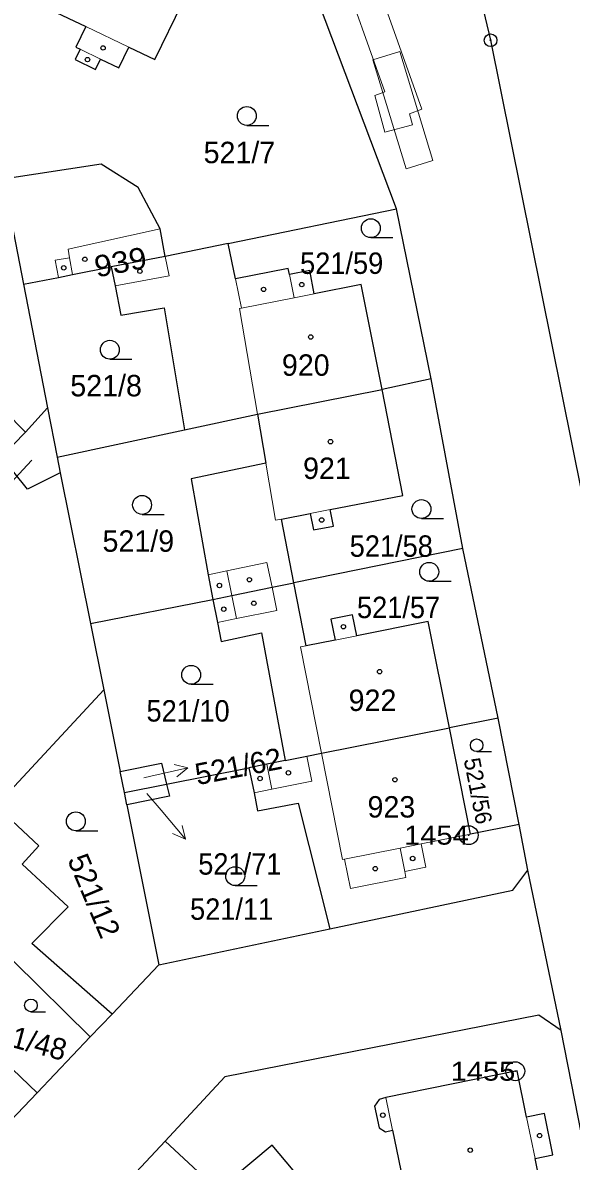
# Model space of a CAD drawing. Extents: x -679733 to -673243, y -1075091 to -1066557.
# Drawn here: x -675839.2 to -675795.7, y -1071692.3 to -1071602 of the extents above; entities that cross this region are included whole.
import ezdxf
from ezdxf.enums import TextEntityAlignment as Align

# ---------------------------------------------------------------- set-up
doc = ezdxf.new("R2010")
doc.units = 0
doc.header["$LTSCALE"] = 0.68
for name, color, linetype, lineweight in [('1', 7, 'Continuous', 25), ('13', 7, 'Continuous', 13), ('3', 7, 'Continuous', 25), ('4', 7, 'Continuous', 13), ('5', 7, 'Continuous', 25), ('7', 7, 'Continuous', 13), ('8', 7, 'Continuous', 25)]:
    doc.layers.add(name, color=color, linetype=linetype, lineweight=lineweight)
doc.layers.add('2', color=7, linetype='Continuous')

msp = doc.modelspace()

# ---------------------------------------------------------------- linework, layer by layer
at = {"layer": '1'}
for p, q in [((-675822.9, -1071619.49), (-675809.53, -1071616.74)), ((-675806.79, -1071630.23), (-675810.68, -1071631.09)), ((-675840.91, -1071636.43), (-675839.01, -1071634.47)), ((-675836.49, -1071636.46), (-675826.37, -1071634.28)), ((-675833.84, -1071649.66), (-675824.13, -1071647.74)), ((-675832.79, -1071654.92), (-675841.35, -1071664.14)), ((-675801.46, -1071657.17), (-675805.33, -1071657.94)), ((-675827.8, -1071662.4), (-675821.25, -1071661.1)), ((-675831.15, -1071663.07), (-675827.8, -1071662.4)), ((-675796.44, -1071681.97), (-675799.09, -1071669.23)), ((-675832.13, -1071680.67), (-675828.4, -1071676.75)), ((-675833.86, -1071682.48), (-675832.13, -1071680.67)), ((-675838.08, -1071686.91), (-675833.86, -1071682.48)), ((-675793.62, -1071696.4), (-675796.44, -1071681.97))]:
    msp.add_line(p, q, dxfattribs=at)
for points in [[(-675814.99, -1071556.47), (-675814.98, -1071557.6), (-675808.08, -1071578.16), (-675802.06, -1071603.35), (-675790.75, -1071659.46), (-675779.94, -1071713.34), (-675771.38, -1071755.76), (-675762.14, -1071796.42), (-675752.49, -1071841.88)], [(-675809.53, -1071616.74), (-675816.7, -1071597.7), (-675818.99, -1071592.52)], [(-675838.41, -1071600.27), (-675834.22, -1071602.27), (-675835, -1071603.91), (-675834.66, -1071604.07), (-675835.06, -1071604.89), (-675833.43, -1071605.67), (-675833.04, -1071604.85), (-675831.58, -1071605.55), (-675830.8, -1071603.9), (-675828.74, -1071604.89), (-675826.52, -1071600.37)], [(-675827.9, -1071620.52), (-675828.31, -1071618.32), (-675830.05, -1071615.03), (-675832.98, -1071613.18), (-675840.78, -1071614.39), (-675839.16, -1071622.71)], [(-675804.27, -1071643.7), (-675806.79, -1071630.23), (-675809.53, -1071616.74)], [(-675822.9, -1071619.49), (-675827.9, -1071620.52), (-675832.19, -1071621.34)], [(-675810.68, -1071631.09), (-675812.33, -1071622.75), (-675816.06, -1071623.49), (-675816.43, -1071621.63), (-675818.03, -1071621.95), (-675818.13, -1071621.46), (-675822.32, -1071622.29), (-675822.9, -1071619.49)], [(-675839.16, -1071622.71), (-675836.39, -1071622.18), (-675835.26, -1071621.96), (-675832.19, -1071621.34)], [(-675832.19, -1071621.34), (-675831.88, -1071622.86), (-675831.42, -1071625.17), (-675827.98, -1071624.59), (-675826.37, -1071634.28), (-675820.58, -1071633.03), (-675810.68, -1071631.09)], [(-675839.16, -1071622.71), (-675837.26, -1071632.53), (-675836.49, -1071636.46)], [(-675848.96, -1071624.39), (-675839.01, -1071634.47), (-675837.26, -1071632.53)], [(-675817.68, -1071646.43), (-675818.66, -1071641.36), (-675816.38, -1071640.91), (-675816.12, -1071642.23), (-675814.53, -1071641.92), (-675814.79, -1071640.6), (-675809.02, -1071639.48), (-675810.68, -1071631.09)], [(-675820.58, -1071633.03), (-675819.92, -1071636.93), (-675825.85, -1071638.16), (-675824.49, -1071645.78), (-675824.13, -1071647.74)], [(-675836.25, -1071637.68), (-675838.84, -1071639), (-675840.91, -1071636.43), (-675848.4, -1071644.43)], [(-675836.49, -1071636.46), (-675836.25, -1071637.68), (-675833.84, -1071649.66)], [(-675799.8, -1071665.61), (-675801.46, -1071657.17), (-675804.27, -1071643.7), (-675817.68, -1071646.43)], [(-675824.13, -1071647.74), (-675822.61, -1071647.43), (-675819.42, -1071646.78), (-675817.68, -1071646.43)], [(-675805.33, -1071657.94), (-675807.01, -1071649.5), (-675812.69, -1071650.63), (-675813.02, -1071648.97), (-675814.74, -1071649.31), (-675814.41, -1071650.97), (-675816.72, -1071651.43), (-675817.68, -1071646.43)], [(-675824.13, -1071647.74), (-675823.76, -1071649.58), (-675823.45, -1071651.08), (-675820.25, -1071650.4), (-675818.38, -1071660.53)], [(-675833.84, -1071649.66), (-675832.79, -1071654.92), (-675831.48, -1071661.41)], [(-675818.38, -1071660.53), (-675816.66, -1071660.18), (-675815.49, -1071659.95), (-675805.33, -1071657.94)], [(-675799.8, -1071665.61), (-675803.66, -1071666.37), (-675805.33, -1071657.94)], [(-675831.48, -1071661.41), (-675828.2, -1071660.75), (-675827.8, -1071662.4)], [(-675818.38, -1071660.53), (-675819.84, -1071660.82), (-675821.25, -1071661.1)], [(-675830.95, -1071664.05), (-675831.15, -1071663.07), (-675831.48, -1071661.41)], [(-675821.25, -1071661.1), (-675820.85, -1071663.09), (-675820.57, -1071664.53), (-675817.35, -1071663.92), (-675814.83, -1071673.89)], [(-675827.8, -1071662.4), (-675827.57, -1071663.37), (-675830.95, -1071664.05), (-675828.4, -1071676.75), (-675814.83, -1071673.89)], [(-675832.13, -1071680.67), (-675838.49, -1071675.05), (-675835.6, -1071672.14), (-675839.28, -1071668.76), (-675837.94, -1071667.3), (-675841.35, -1071664.14)], [(-675814.83, -1071673.89), (-675800.28, -1071670.82), (-675799.09, -1071669.23), (-675799.8, -1071665.61)], [(-675843.98, -1071681.28), (-675841.26, -1071678.36), (-675841.47, -1071678.15), (-675839.94, -1071676.5), (-675833.86, -1071682.48)], [(-675796.44, -1071681.97), (-675798.24, -1071680.76), (-675823.18, -1071685.65), (-675827.92, -1071690.76)], [(-675852.95, -1071702.5), (-675838.08, -1071686.91), (-675843.98, -1071681.28), (-675846.79, -1071684.4)], [(-675793.62, -1071696.4), (-675797.49, -1071697.24), (-675798.53, -1071692.12), (-675797.11, -1071691.83), (-675797.78, -1071688.55), (-675799.2, -1071688.84), (-675799.95, -1071685.16), (-675810.38, -1071687.29), (-675810.92, -1071687.45), (-675811.29, -1071687.97), (-675810.91, -1071689.69), (-675810.4, -1071690.01), (-675809.84, -1071689.89), (-675807.89, -1071699.36), (-675803.38, -1071698.44), (-675803.02, -1071700.21), (-675802.88, -1071700.18), (-675802.42, -1071702.43), (-675795.65, -1071708.76), (-675799.17, -1071712.26), (-675798.23, -1071713.32), (-675800.74, -1071715.91)], [(-675823.6, -1071720.93), (-675821.93, -1071719.1), (-675820.61, -1071717.7), (-675810.54, -1071706.86), (-675827.92, -1071690.76), (-675830.97, -1071694.04)]]:
    msp.add_lwpolyline(points, dxfattribs=at)
msp.add_lwpolyline([(-675817.31, -1071699.75), (-675814.28, -1071697.18), (-675819.4, -1071691.08), (-675822.49, -1071693.64)], close=True, dxfattribs=at)
at = {"layer": '13'}
msp.add_lwpolyline([(-675814.18, -1071596.93), (-675810.45, -1071607.45), (-675811.25, -1071607.74), (-675810.47, -1071610.66), (-675808.25, -1071610.07), (-675808.49, -1071609.18), (-675807.51, -1071608.83), (-675812.41, -1071595.05)], dxfattribs=at)
msp.add_lwpolyline([(-675809.28, -1071604.25), (-675811.4, -1071604.9), (-675808.77, -1071613.56), (-675806.65, -1071612.91)], close=True, dxfattribs=at)
at = {"layer": '3'}
for p, q in [((-675821.423, -1071610.11), (-675819.673, -1071610.11)), ((-675811.573, -1071619.02), (-675809.823, -1071619.02)), ((-675832.303, -1071628.67), (-675830.553, -1071628.67)), ((-675829.743, -1071640.99), (-675827.993, -1071640.99)), ((-675807.553, -1071641.32), (-675805.803, -1071641.32)), ((-675806.933, -1071646.3), (-675805.183, -1071646.3)), ((-675825.843, -1071654.48), (-675824.093, -1071654.48)), ((-675803.165, -1071659.82), (-675801.993, -1071659.82)), ((-675835.003, -1071666.11), (-675833.253, -1071666.11)), ((-675822.343, -1071670.46), (-675820.593, -1071670.46)), ((-675838.575, -1071680.48), (-675837.403, -1071680.48))]:
    msp.add_line(p, q, dxfattribs=at)
for centre, radius in [((-675821.4229, -1071609.3598), 0.75), ((-675811.5729, -1071618.2698), 0.75), ((-675832.3029, -1071627.9198), 0.75), ((-675829.7429, -1071640.2398), 0.75), ((-675807.5529, -1071640.5698), 0.75), ((-675806.9329, -1071645.5498), 0.75), ((-675825.8429, -1071653.7298), 0.75), ((-675803.1652, -1071659.3174), 0.5025), ((-675835.0029, -1071665.3598), 0.75), ((-675822.3429, -1071669.7098), 0.75), ((-675838.5752, -1071679.9774), 0.5025)]:
    msp.add_circle(centre, radius, dxfattribs=at)
at = {"layer": '4'}
for p, q in [((-675834.22, -1071602.27), (-675830.8, -1071603.9)), ((-675834.66, -1071604.07), (-675833.04, -1071604.85)), ((-675835.62, -1071619.93), (-675828.31, -1071618.32)), ((-675835.5, -1071620.62), (-675835.62, -1071619.93)), ((-675836.65, -1071620.82), (-675835.5, -1071620.62)), ((-675836.39, -1071622.18), (-675836.65, -1071620.82)), ((-675835.26, -1071621.96), (-675835.5, -1071620.62)), ((-675827.6, -1071622.05), (-675827.9, -1071620.52)), ((-675831.88, -1071622.86), (-675827.6, -1071622.05)), ((-675817.67, -1071623.81), (-675818.03, -1071621.95)), ((-675822.32, -1071622.29), (-675821.85, -1071624.63)), ((-675821.85, -1071624.63), (-675817.67, -1071623.81)), ((-675816.06, -1071623.49), (-675817.67, -1071623.81)), ((-675822, -1071624.66), (-675821.85, -1071624.63)), ((-675822, -1071624.66), (-675820.58, -1071633.03)), ((-675819.15, -1071641.45), (-675819.92, -1071636.93)), ((-675814.79, -1071640.6), (-675816.38, -1071640.91)), ((-675818.66, -1071641.36), (-675819.15, -1071641.45)), ((-675824.49, -1071645.78), (-675823.01, -1071645.47)), ((-675823.01, -1071645.47), (-675819.82, -1071644.82)), ((-675822.61, -1071647.43), (-675823.01, -1071645.47)), ((-675819.82, -1071644.82), (-675819.42, -1071646.78)), ((-675822.24, -1071649.27), (-675822.61, -1071647.43)), ((-675819.42, -1071646.78), (-675819.05, -1071648.62)), ((-675823.76, -1071649.58), (-675822.24, -1071649.27)), ((-675819.05, -1071648.62), (-675822.24, -1071649.27)), ((-675814.41, -1071650.97), (-675812.69, -1071650.63)), ((-675816.72, -1071651.43), (-675817.16, -1071651.51)), ((-675817.16, -1071651.51), (-675815.49, -1071659.95)), ((-675815.49, -1071659.95), (-675813.81, -1071668.38)), ((-675819.44, -1071662.81), (-675819.84, -1071660.82)), ((-675816.66, -1071660.18), (-675816.26, -1071662.17)), ((-675819.44, -1071662.81), (-675820.85, -1071663.09)), ((-675816.26, -1071662.17), (-675819.44, -1071662.81)), ((-675803.66, -1071666.37), (-675807.58, -1071667.15)), ((-675807.58, -1071667.15), (-675809.25, -1071667.48)), ((-675807.58, -1071667.15), (-675807.21, -1071669.01)), ((-675813.67, -1071668.36), (-675809.25, -1071667.48)), ((-675809.25, -1071667.48), (-675808.88, -1071669.34)), ((-675813.81, -1071668.38), (-675813.67, -1071668.36)), ((-675813.2, -1071670.69), (-675813.67, -1071668.36)), ((-675807.21, -1071669.01), (-675808.88, -1071669.34)), ((-675808.79, -1071669.82), (-675813.2, -1071670.69)), ((-675808.88, -1071669.34), (-675808.79, -1071669.82)), ((-675810.38, -1071687.29), (-675809.84, -1071689.89)), ((-675799.2, -1071688.84), (-675798.53, -1071692.12))]:
    msp.add_line(p, q, dxfattribs=at)
at = {"layer": '5'}
for centre in [(-675832.8368, -1071603.9592), (-675834.0768, -1071604.8892), (-675835.9668, -1071621.4192), (-675834.2868, -1071620.7392), (-675829.9168, -1071621.6892), (-675820.0868, -1071623.1292), (-675817.0568, -1071622.7492), (-675816.3468, -1071626.9092), (-675814.7768, -1071635.2192), (-675815.4768, -1071641.4392), (-675823.5968, -1071646.6392), (-675821.2168, -1071646.1792), (-675823.2568, -1071648.5192), (-675820.8668, -1071648.0492), (-675813.7468, -1071649.9092), (-675810.8768, -1071653.4792), (-675820.3668, -1071661.9592), (-675818.1168, -1071661.5092), (-675809.6568, -1071662.0592), (-675808.2468, -1071668.3092), (-675811.2168, -1071669.1192), (-675810.6168, -1071688.6892), (-675798.1668, -1071690.3092), (-675803.6768, -1071691.4692)]:
    msp.add_circle(centre, 0.175, dxfattribs=at)
at = {"layer": '7'}
for p, q in [((-675826.116, -1071661.105), (-675827.204, -1071660.842)), ((-675826.301, -1071666.779), (-675826.561, -1071665.69))]:
    msp.add_line(p, q, dxfattribs=at)
for points in [[(-675838.5, -1071636.68), (-675839.21, -1071637.45), (-675841.257, -1071639.645), (-675840.94, -1071638.571)], [(-675829.6, -1071661.91), (-675829.04, -1071661.78), (-675826.116, -1071661.105), (-675826.979, -1071661.818)], [(-675829.37, -1071663.14), (-675828.23, -1071664.48), (-675826.301, -1071666.779), (-675827.328, -1071666.334)]]:
    msp.add_lwpolyline(points, dxfattribs=at)
at = {"layer": '8'}
for centre, radius in [((-675802.06, -1071603.3499), 0.5), ((-675802.06, -1071603.3499), 0.0303), ((-675803.8, -1071666.4598), 0.75), ((-675803.8, -1071666.4598), 0.03), ((-675800.1, -1071685.1998), 0.75), ((-675800.1, -1071685.1998), 0.03)]:
    msp.add_circle(centre, radius, dxfattribs=at)

# ---------------------------------------------------------------- texts
at = {"layer": '2'}
for s, p in [('521/7', (-675822.01, -1071613.11)), ('920', (-675816.739, -1071629.989)), ('521/8', (-675832.6, -1071631.62)), ('921', (-675815.059, -1071638.18)), ('521/9', (-675830.04, -1071643.96)), ('922', (-675811.439, -1071656.6)), ('923', (-675809.939, -1071665.06))]:
    msp.add_text(s, height=1.7, dxfattribs=at).set_placement(p, align=Align.CENTER)
at = {"layer": '2', "width": 1.1}
msp.add_text('939', height=1.7, rotation=11, dxfattribs=at).set_placement((-675831.2992, -1071621.7931), align=Align.CENTER)
at = {"layer": '2', "width": 0.95}
for s, p in [('521/59', (-675813.889, -1071621.9)), ('521/58', (-675809.949, -1071644.36)), ('521/57', (-675809.369, -1071649.229)), ('521/10', (-675826.089, -1071657.44)), ('521/11', (-675822.629, -1071673.18))]:
    msp.add_text(s, height=1.7, dxfattribs=at).set_placement(p, align=Align.CENTER)
at = {"layer": '2'}
msp.add_text('521/62', height=1.7, rotation=11, dxfattribs=at).set_placement((-675825.347, -1071662.494))
for s, height, rotation, p in [('521/56', 1.3, 281, (-675803.6916, -1071663.066)), ('521/12', 1.7, 293, (-675834.3384, -1071671.6034)), ('521/48', 1.7, 345, (-675839.3635, -1071683.4898))]:
    msp.add_text(s, height=height, rotation=rotation, dxfattribs=at).set_placement(p, align=Align.CENTER)
at = {"layer": '2', "width": 0.95}
msp.add_text('521/71', height=1.7, dxfattribs=at).set_placement((-675825.28, -1071669.593))
at = {"layer": '8', "width": 1.15}
for s, p in [('1454', (-675803.799, -1071667.21)), ('1455', (-675800.099, -1071685.95))]:
    msp.add_text(s, height=1.5, dxfattribs=at).set_placement(p, align=Align.RIGHT)

doc.saveas('drawing.dxf')
